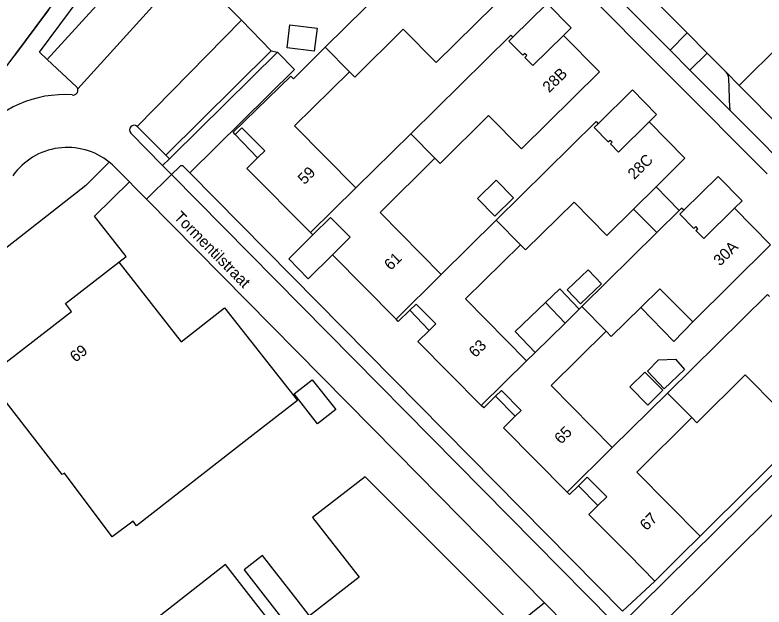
# Model space of a CAD drawing. Extents: x 194485 to 197793, y 468269 to 470822.
# Drawn here: x 196000.9 to 196081, y 469994.4 to 470057.7 of the extents above; entities that cross this region are included whole.
import ezdxf

# ---------------------------------------------------------------- set-up
doc = ezdxf.new("R2010")
doc.units = 0
for name, color, linetype in [('BGT grensvlak gebouwinstallatie plus 1', 7, 'Continuous'), ('BGT grensvlak onbegroeid terreindeel', 7, 'Continuous'), ('BGT grensvlak overig bouwwerk uitbreiding populatie', 7, 'Continuous'), ('BGT grensvlak pand op maaiveld', 7, 'Continuous'), ('BGT grensvlak pand op maaiveld LR', 7, 'Continuous'), ('BGT grensvlak wegdeel', 7, 'Continuous'), ('BGT tekst huisnummerreeks', 7, 'Continuous'), ('BGT tekst openbare ruimte label weg', 7, 'Continuous'), ('GEM grensvlak WOZ_BRK percelen', 7, 'Continuous')]:
    doc.layers.add(name, color=color, linetype=linetype)

msp = doc.modelspace()

# ---------------------------------------------------------------- linework, layer by layer
at = {"layer": 'BGT grensvlak gebouwinstallatie plus 1'}
for p, q in [((196026.869, 470042.458), (196024.481, 470044.963)), ((196069.471, 470039.356), (196071.953, 470036.837)), ((196069.539, 470034.458), (196067.06, 470036.974)), ((196034.874, 470032.085), (196032.288, 470029.534)), ((196054.413, 470023.895), (196057.639, 470026.98)), ((196045.198, 470024.009), (196043.157, 470026.183)), ((196071.356, 470022.837), (196067.843, 470026.467)), ((196073.394, 470024.913), (196071.356, 470022.837)), ((196056.552, 470021.658), (196054.413, 470023.895)), ((196054.411, 470014.824), (196052.299, 470016.966)), ((196063.233, 470005.279), (196061.158, 470007.405))]:
    msp.add_line(p, q, dxfattribs=at)
for points in [[(196059.576, 470055.537), (196060.385, 470056.336), (196057.81, 470058.947), (196054.164, 470055.352)], [(196068.712, 470046.297), (196069.521, 470047.096), (196066.946, 470049.707), (196063.28, 470046.104)], [(196077.856, 470037.056), (196078.665, 470037.855), (196076.09, 470040.466), (196072.424, 470036.851)], [(196032.767, 470034.204), (196030.19, 470031.656), (196032.288, 470029.534)], [(196032.706, 470018.737), (196035.222, 470015.534), (196033.284, 470014.011), (196030.768, 470017.214), (196032.706, 470018.737)]]:
    msp.add_lwpolyline(points, dxfattribs=at)
at = {"layer": 'BGT grensvlak onbegroeid terreindeel'}
msp.add_line((196057.552, 469994.896), (196054.367, 469992.351), dxfattribs=at)
msp.add_lwpolyline([(196019.622, 470040.832), (196030.819, 470051.908), (196028.987, 470053.761)], dxfattribs=at)
at = {"layer": 'BGT grensvlak overig bouwwerk uitbreiding populatie'}
for p, q in [((196030.016, 470054.216), (196030.315, 470056.654)), ((196030.315, 470056.654), (196033.229, 470056.297)), ((196033.229, 470056.297), (196032.93, 470053.859)), ((196032.93, 470053.859), (196030.016, 470054.216)), ((196050.364, 470038.117), (196052.365, 470040.074)), ((196052.365, 470040.074), (196054.226, 470038.17)), ((196052.225, 470036.214), (196050.364, 470038.117)), ((196054.226, 470038.17), (196052.225, 470036.214)), ((196059.964, 470028.349), (196062.2, 470030.483)), ((196062.2, 470030.483), (196063.624, 470028.992)), ((196057.639, 470026.98), (196059.185, 470028.458)), ((196059.185, 470028.458), (196061.255, 470026.293)), ((196063.624, 470028.992), (196061.388, 470026.857)), ((196061.388, 470026.857), (196059.964, 470028.349)), ((196057.639, 470026.98), (196059.732, 470024.792)), ((196068.538, 470019.655), (196069.725, 470020.855)), ((196069.725, 470020.855), (196071.562, 470020.924)), ((196071.562, 470020.924), (196072.517, 470019.833)), ((196070.317, 470017.763), (196068.538, 470019.655)), ((196072.517, 470019.833), (196070.317, 470017.763)), ((196066.666, 470017.966), (196068.271, 470019.546)), ((196068.271, 470019.546), (196070.176, 470017.611)), ((196068.571, 470016.031), (196066.666, 470017.966)), ((196070.176, 470017.611), (196068.571, 470016.031))]:
    msp.add_line(p, q, dxfattribs=at)
at = {"layer": 'BGT grensvlak pand op maaiveld'}
for p, q in [((196063.412, 470051.651), (196059.576, 470055.537)), ((196055.078, 470043.425), (196063.412, 470051.651)), ((196037.357, 470039.233), (196043.239, 470045.031)), ((196069.471, 470039.356), (196067.06, 470036.974)), ((196071.953, 470036.837), (196069.539, 470034.458)), ((196081.713, 470033.168), (196077.856, 470037.056)), ((196034.666, 470036.081), (196032.767, 470034.204)), ((196034.666, 470036.081), (196036.775, 470033.96)), ((196046.505, 470029.977), (196052.382, 470035.785)), ((196032.767, 470034.204), (196032.514, 470034.46)), ((196069.539, 470034.458), (196061.515, 470026.55)), ((196034.874, 470032.085), (196036.775, 470033.96)), ((196073.394, 470024.913), (196081.713, 470033.168)), ((196041.669, 470025.198), (196034.874, 470032.085)), ((196043.811, 470026.828), (196043.157, 470026.183)), ((196045.909, 470024.711), (196043.811, 470026.828)), ((196043.157, 470026.183), (196041.91, 470024.953)), ((196059.732, 470024.792), (196061.255, 470026.293)), ((196061.255, 470026.293), (196061.515, 470026.55)), ((196041.91, 470024.953), (196041.669, 470025.198)), ((196045.198, 470024.009), (196045.909, 470024.711)), ((196056.552, 470021.658), (196059.732, 470024.792)), ((196055.629, 470020.748), (196056.552, 470021.658)), ((196052.937, 470017.597), (196052.299, 470016.966)), ((196052.937, 470017.597), (196055.056, 470015.461)), ((196064.789, 470011.484), (196070.681, 470017.302)), ((196052.299, 470016.966), (196051.037, 470015.72)), ((196051.037, 470015.72), (196050.786, 470015.974)), ((196054.411, 470014.824), (196055.056, 470015.461)), ((196062.096, 470008.332), (196061.158, 470007.405)), ((196062.096, 470008.332), (196064.186, 470006.219)), ((196061.158, 470007.405), (196060.197, 470006.456)), ((196060.197, 470006.456), (196059.95, 470006.706)), ((196064.186, 470006.219), (196063.233, 470005.279)), ((196074.18, 470002.014), (196072.148, 470000)), ((196069.333, 469997.211), (196072.148, 470000)), ((196023.443, 469998.98), (196001.824, 469982.099))]:
    msp.add_line(p, q, dxfattribs=at)
for points in [[(196034.106, 470054.27), (196044.776, 470064.836), (196045, 470064.62)], [(196050.441, 470064.773), (196054.284, 470060.886), (196045.956, 470052.654), (196042.448, 470056.203), (196037.247, 470051.092), (196036.7, 470051.649)], [(196054.164, 470055.352), (196053.939, 470055.58), (196043.239, 470045.031)], [(196059.576, 470055.537), (196056.292, 470052.307), (196055.438, 470053.183), (196055.639, 470053.378), (196055.416, 470053.607), (196055.215, 470053.412), (196053.733, 470054.932), (196054.164, 470055.352)], [(196024.481, 470044.963), (196024.257, 470045.191), (196030.419, 470051.198), (196030.719, 470050.915), (196034.106, 470054.27)], [(196037.357, 470039.233), (196030.808, 470045.859), (196036.7, 470051.649)], [(196055.078, 470043.425), (196051.566, 470046.983), (196046.373, 470041.859), (196045.826, 470042.414)], [(196052.382, 470035.785), (196063.055, 470046.331), (196063.28, 470046.104)], [(196063.28, 470046.104), (196062.854, 470045.682), (196064.358, 470044.16), (196064.557, 470044.356), (196064.782, 470044.129), (196064.583, 470043.932), (196065.447, 470043.071), (196068.712, 470046.297)], [(196068.712, 470046.297), (196072.558, 470042.406), (196069.471, 470039.356)], [(196026.869, 470042.458), (196027.625, 470043.205), (196025.193, 470045.666), (196024.481, 470044.963)], [(196032.514, 470034.46), (196025.726, 470041.328), (196026.869, 470042.458)], [(196046.505, 470029.977), (196039.954, 470036.618), (196045.826, 470042.414)], [(196067.06, 470036.974), (196064.221, 470034.168), (196060.707, 470037.725), (196055.522, 470032.61), (196054.974, 470033.165)], [(196072.424, 470036.851), (196072.199, 470037.079), (196071.953, 470036.837)], [(196077.856, 470037.056), (196074.59, 470033.816), (196073.731, 470034.683), (196073.93, 470034.88), (196073.704, 470035.107), (196073.506, 470034.91), (196071.998, 470036.429), (196072.424, 470036.851)], [(196055.629, 470020.748), (196049.094, 470027.365), (196054.974, 470033.165)], [(195997.882, 470019.014), (196006.975, 470026.034), (196006.329, 470026.875), (196012.027, 470031.285)], [(196012.027, 470031.285), (196018.691, 470022.768), (196023.345, 470026.43), (196031.15, 470016.513), (196026.087, 470012.581)], [(196073.394, 470024.913), (196069.872, 470028.463), (196067.843, 470026.467)], [(196081.591, 470027.624), (196081.367, 470027.852), (196070.681, 470017.302)], [(196067.843, 470026.467), (196064.675, 470023.351), (196064.128, 470023.907)], [(196050.786, 470015.974), (196044.01, 470022.835), (196045.198, 470024.009)], [(196064.789, 470011.484), (196058.24, 470018.114), (196064.128, 470023.907)], [(196006.213, 470008.756), (196005.991, 470008.588), (195997.882, 470019.014)], [(196082.522, 470015.7), (196079.008, 470019.256), (196073.833, 470014.126), (196073.284, 470014.68)], [(196059.95, 470006.706), (196053.156, 470013.585), (196054.411, 470014.824)], [(196074.18, 470002.014), (196067.411, 470008.857), (196073.284, 470014.68)], [(196026.087, 470012.581), (196013.918, 470003.131), (196013.548, 470003.608)], [(196013.548, 470003.608), (196011.319, 470001.939), (196006.213, 470008.756)], [(196054.367, 469992.351), (196038.382, 470008.352), (196032.734, 470004.022), (196037.732, 469997.635), (196032.432, 469993.487), (196031.103, 469995.19)], [(196063.233, 470005.279), (196062.286, 470004.343), (196066.577, 470000), (196069.333, 469997.211)], [(196031.103, 469995.19), (196027.401, 469999.934), (196025.434, 469998.426), (196030.661, 469991.683)], [(196031.767, 469990.256), (196030.82, 469989.514), (196023.443, 469998.98)]]:
    msp.add_lwpolyline(points, dxfattribs=at)
at = {"layer": 'BGT grensvlak pand op maaiveld LR'}
for p, q in [((196036.7, 470051.649), (196034.106, 470054.27)), ((196045.826, 470042.414), (196043.239, 470045.031)), ((196032.514, 470034.46), (196037.357, 470039.233)), ((196054.974, 470033.165), (196052.382, 470035.785)), ((196041.669, 470025.198), (196046.505, 470029.977)), ((196064.128, 470023.907), (196061.515, 470026.55)), ((196050.786, 470015.974), (196055.629, 470020.748)), ((196073.284, 470014.68), (196070.681, 470017.302)), ((196059.95, 470006.706), (196064.789, 470011.484))]:
    msp.add_line(p, q, dxfattribs=at)
at = {"layer": 'BGT grensvlak wegdeel'}
for p, q in [((196003.55, 470053.734), (196012.824, 470066.265)), ((196025.14, 470057.163), (196015.878, 470066.642)), ((196004.366, 470052.978), (196014.274, 470063.849)), ((196072.782, 470055.798), (196066.331, 470062.336)), ((196070.958, 470053.975), (196064.499, 470060.469)), ((196013.993, 470045.79), (196025.14, 470057.163)), ((196028.335, 470053.893), (196025.14, 470057.163)), ((196072.782, 470055.798), (196070.958, 470053.975)), ((196074.93, 470053.655), (196072.782, 470055.798)), ((196082.88, 470054.67), (196078.346, 470050.195)), ((196004.366, 470052.978), (196003.55, 470053.734)), ((196017.043, 470042.752), (196028.335, 470053.893)), ((196028.335, 470053.893), (196028.987, 470053.761)), ((196073.089, 470051.832), (196070.958, 470053.975)), ((196073.089, 470051.832), (196074.93, 470053.655)), ((196074.93, 470053.655), (196076.945, 470051.614)), ((196007.523, 470050.054), (196004.366, 470052.978)), ((196077.39, 470047.508), (196073.089, 470051.832)), ((196076.945, 470051.614), (196078.346, 470050.195)), ((196077.356, 470047.812), (196077.232, 470050.951)), ((196078.346, 470050.195), (196091.141, 470037.23)), ((196080.081, 470044.814), (196077.39, 470047.508)), ((196013.993, 470045.79), (196017.043, 470042.752)), ((196016.715, 470041.622), (196013.315, 470045.092)), ((196080.081, 470044.814), (196083.356, 470041.495)), ((196017.446, 470042.345), (196016.715, 470041.622)), ((196017.043, 470042.752), (196017.446, 470042.345)), ((196013.158, 470039.884), (196011.645, 470041.409)), ((196017.656, 470040.661), (196016.715, 470041.622)), ((196018.527, 470041.506), (196017.656, 470040.661)), ((196019.622, 470040.832), (196018.952, 470041.51)), ((196014.991, 470038.029), (196017.656, 470040.661)), ((196017.656, 470040.661), (196064.797, 469992.933)), ((196065.878, 469994), (196019.622, 470040.832)), ((196013.683, 470039.354), (196013.158, 470039.884)), ((196013.683, 470039.354), (196013.778, 470039.258)), ((196014.991, 470038.029), (196013.778, 470039.258)), ((196041.747, 470010.914), (196014.991, 470038.029)), ((196093.063, 470015.421), (196064.915, 469987.435)), ((196057.552, 469994.896), (196041.747, 470010.914)), ((196069.333, 469997.211), (196065.878, 469994)), ((196062.187, 469990.199), (196057.552, 469994.896))]:
    msp.add_line(p, q, dxfattribs=at)
for points in [[(196081.335, 470040.73), (196061.014, 470061.213), (196051.181, 470071.144)], [(195975.178, 470020.17), (195986.315, 470033.988), (196000, 470052.194), (196011.36, 470067.495)], [(196007.64, 470049.845), (196017.366, 470060.588), (196014.274, 470063.849)], [(196028.987, 470053.761), (196017.764, 470042.66), (196017.446, 470042.345)], [(196011.014, 470041.983), (196008.519, 470039.509), (196007.491, 470038.705), (195992.637, 470027.082), (195993.553, 470025.894), (195991.19, 470024.045), (195989.635, 470026.064)], [(196012.027, 470031.285), (196012.815, 470031.901), (196009.448, 470036.204), (196013.158, 470039.884)], [(196074.18, 470002.014), (196090.707, 470018.452), (196097.112, 470024.818)], [(196097.733, 470024.185), (196065.058, 469991.944), (196064.429, 469992.569)]]:
    msp.add_lwpolyline(points, dxfattribs=at)
for centre, radius, start, end in [((196076.223, 470050.908), 1.009, 2.43876, 44.37496), ((196007.114, 470049.688), 0.549, 16.65174, 41.82922), ((196007.131, 470049.698), 0.53, 259.13192, 16.07321), ((196006.185, 470037.319), 11.889, 85.92175, 141.62935), ((196077.976, 470047.727), 0.625, 172.22304, 200.54008), ((196013.654, 470045.441), 0.487, 45.83273, 225.83273), ((196006.535, 470036.429), 7.135, 51.1204, 144.81446), ((196006.62, 470036.519), 7.012, 44.22092, 51.19555), ((196018.741, 470041.343), 0.269, 38.36844, 142.71004)]:
    msp.add_arc(centre, radius, start, end, dxfattribs=at)
at = {"layer": 'GEM grensvlak WOZ_BRK percelen'}
msp.add_line((196000.897, 470053.391), (196004.566, 470058.283), dxfattribs=at)

# ---------------------------------------------------------------- texts
at = {"layer": 'BGT tekst huisnummerreeks'}
for s, rotation, p in [('28B', 44.6, (196058.038, 470049.341)), ('28C', 44.7, (196067.143, 470040.056)), ('59', 44.7, (196031.877, 470039.522)), ('30A', 44.8, (196076.309, 470030.817)), ('61', 44.6, (196041.107, 470030.355)), ('63', 44.6, (196050.154, 470021.033)), ('69', 37.7, (196007.387, 470020.54)), ('65', 44.6, (196059.303, 470011.773)), ('67', 44.7, (196068.442, 470002.533))]:
    msp.add_text(s, height=1.2, rotation=rotation, dxfattribs=at).set_placement(p)
at = {"layer": 'BGT tekst openbare ruimte label weg'}
msp.add_text('Tormentilstraat', height=1.2, rotation=314.8, dxfattribs=at).set_placement((196017.828, 470036.041))

doc.saveas('drawing.dxf')
